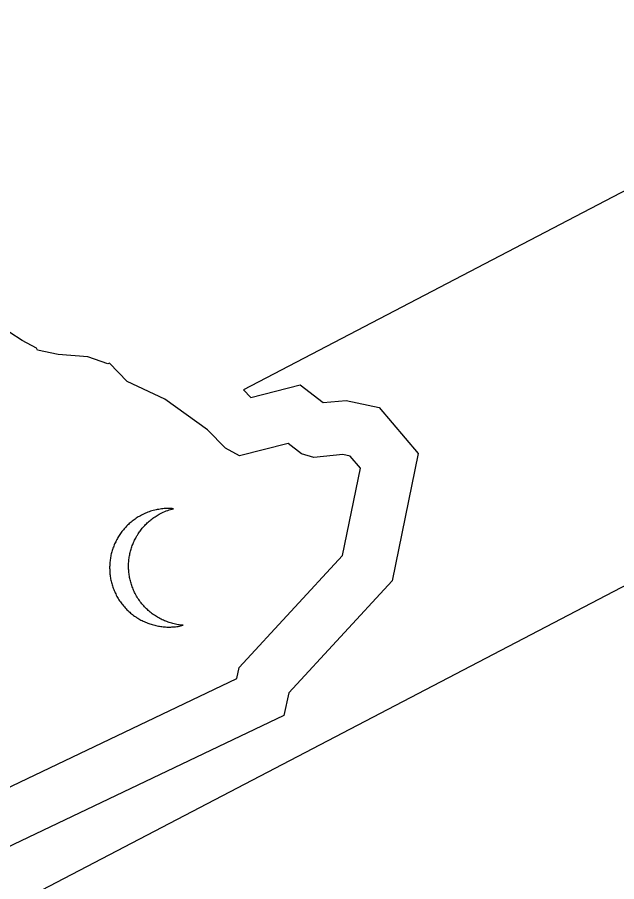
# Model space of a CAD drawing. Extents: x 2001876 to 2025694, y 804561 to 868938.
# Drawn here: x 2012045.95 to 2012056.58, y 823724.42 to 823739.74 of the extents above; entities that cross this region are included whole.
import ezdxf

# ---------------------------------------------------------------- set-up
doc = ezdxf.new("R2010")
doc.units = 0
doc.layers.add('TR SN EXTRUDED PANEL SIGNS- MOUNTED OVERHEAD', color=7, linetype='Continuous')

msp = doc.modelspace()

# ---------------------------------------------------------------- linework, layer by layer
at = {"layer": 'TR SN EXTRUDED PANEL SIGNS- MOUNTED OVERHEAD'}
for p, q in [((2012013.498, 823707.124), (2012075.796, 823739.616)), ((2012013.531, 823707.141), (2012075.828, 823739.633)), ((2012046.032, 823734.008), (2012045.428, 823734.402)), ((2012046.284, 823733.873), (2012046.032, 823734.008)), ((2012046.303, 823733.837), (2012046.284, 823733.873)), ((2012046.668, 823733.761), (2012046.303, 823733.837)), ((2012047.195, 823733.72), (2012046.668, 823733.761)), ((2012047.551, 823733.594), (2012047.195, 823733.72)), ((2012047.58, 823733.61), (2012047.551, 823733.594)), ((2012047.894, 823733.285), (2012047.58, 823733.61)), ((2012048.564, 823732.969), (2012047.894, 823733.285)), ((2012049.321, 823732.426), (2012048.564, 823732.969)), ((2012049.636, 823732.1), (2012049.321, 823732.426)), ((2012050.748, 823732.188), (2012049.886, 823731.965)), ((2012050.988, 823732.003), (2012050.748, 823732.188)), ((2012049.886, 823731.965), (2012049.636, 823732.1)), ((2012051.207, 823731.937), (2012050.988, 823732.003)), ((2012051.722, 823731.989), (2012051.207, 823731.937)), ((2012051.847, 823731.961), (2012051.722, 823731.989)), ((2012052.03, 823731.746), (2012051.847, 823731.961)), ((2012051.714, 823730.199), (2012052.03, 823731.746)), ((2012049.883, 823728.218), (2012051.714, 823730.199)), ((2012049.841, 823728.019), (2012049.883, 823728.218)), ((2012044.958, 823725.695), (2012049.841, 823728.019))]:
    msp.add_line(p, q, dxfattribs=at)
for points in [[(2012072.956, 823745.141), (2012072.955, 823745.141), (2012049.959, 823733.134), (2012050.09, 823732.999), (2012050.963, 823733.226), (2012051.371, 823732.909), (2012051.779, 823732.948), (2012052.362, 823732.821), (2012053.054, 823732.01), (2012052.593, 823729.75), (2012050.759, 823727.765), (2012050.675, 823727.364), (2012044.965, 823724.646), (2012043.06, 823725.521), (2012039.618, 823723.803), (2012038.059, 823724.334), (2012034.988, 823725.325), (2012010.664, 823712.639)], [(2012048.718, 823731.03), (2012048.694, 823731.032), (2012048.67, 823731.034), (2012048.646, 823731.034), (2012048.621, 823731.034), (2012048.598, 823731.033), (2012048.574, 823731.032), (2012048.549, 823731.031), (2012048.526, 823731.029), (2012048.502, 823731.026), (2012048.478, 823731.022), (2012048.454, 823731.018), (2012048.429, 823731.014), (2012048.406, 823731.009), (2012048.382, 823731.004), (2012048.358, 823730.998), (2012048.334, 823730.99), (2012048.311, 823730.984), (2012048.287, 823730.975), (2012048.263, 823730.968), (2012048.24, 823730.958), (2012048.217, 823730.948), (2012048.193, 823730.938), (2012048.171, 823730.926), (2012048.148, 823730.916), (2012048.128, 823730.904), (2012048.109, 823730.894), (2012048.089, 823730.883), (2012048.07, 823730.871), (2012048.052, 823730.859), (2012048.034, 823730.846), (2012048.016, 823730.834), (2012047.999, 823730.821), (2012047.981, 823730.808), (2012047.964, 823730.793), (2012047.947, 823730.78), (2012047.931, 823730.766), (2012047.915, 823730.75), (2012047.9, 823730.735), (2012047.885, 823730.72), (2012047.87, 823730.705), (2012047.856, 823730.689), (2012047.841, 823730.673), (2012047.827, 823730.657), (2012047.814, 823730.64), (2012047.801, 823730.624), (2012047.789, 823730.607), (2012047.776, 823730.59), (2012047.764, 823730.573), (2012047.752, 823730.555), (2012047.741, 823730.537), (2012047.73, 823730.519), (2012047.72, 823730.501), (2012047.71, 823730.482), (2012047.699, 823730.463), (2012047.691, 823730.445), (2012047.682, 823730.426), (2012047.672, 823730.406), (2012047.665, 823730.387), (2012047.656, 823730.368), (2012047.649, 823730.349), (2012047.642, 823730.328), (2012047.636, 823730.309), (2012047.629, 823730.288), (2012047.623, 823730.268), (2012047.617, 823730.248), (2012047.612, 823730.228), (2012047.607, 823730.207), (2012047.604, 823730.186), (2012047.6, 823730.166), (2012047.596, 823730.146), (2012047.593, 823730.125), (2012047.59, 823730.103), (2012047.588, 823730.082), (2012047.586, 823730.061), (2012047.585, 823730.041), (2012047.584, 823730.019), (2012047.583, 823729.999), (2012047.583, 823729.977), (2012047.584, 823729.956), (2012047.584, 823729.935), (2012047.586, 823729.914), (2012047.587, 823729.892), (2012047.589, 823729.872), (2012047.592, 823729.85), (2012047.595, 823729.829), (2012047.597, 823729.807), (2012047.601, 823729.786), (2012047.606, 823729.766), (2012047.61, 823729.744), (2012047.615, 823729.724), (2012047.62, 823729.702), (2012047.627, 823729.681), (2012047.634, 823729.661), (2012047.64, 823729.64), (2012047.648, 823729.619), (2012047.656, 823729.599), (2012047.664, 823729.578), (2012047.673, 823729.558), (2012047.682, 823729.537), (2012047.691, 823729.518)], [(2012048.171, 823729.326), (2012048.156, 823729.344), (2012048.142, 823729.363), (2012048.126, 823729.382), (2012048.113, 823729.401), (2012048.099, 823729.42), (2012048.086, 823729.441), (2012048.073, 823729.461), (2012048.061, 823729.482), (2012048.049, 823729.503), (2012048.038, 823729.524), (2012048.027, 823729.544), (2012048.018, 823729.564), (2012048.009, 823729.585), (2012048, 823729.605), (2012047.992, 823729.626), (2012047.984, 823729.646), (2012047.976, 823729.666), (2012047.97, 823729.687), (2012047.963, 823729.708), (2012047.957, 823729.729), (2012047.951, 823729.75), (2012047.946, 823729.771), (2012047.941, 823729.792), (2012047.937, 823729.813), (2012047.933, 823729.834), (2012047.931, 823729.855), (2012047.927, 823729.876), (2012047.924, 823729.898), (2012047.923, 823729.919), (2012047.921, 823729.94), (2012047.92, 823729.961), (2012047.92, 823729.983), (2012047.919, 823730.004), (2012047.919, 823730.025), (2012047.919, 823730.047), (2012047.92, 823730.067), (2012047.922, 823730.088), (2012047.924, 823730.109), (2012047.926, 823730.13), (2012047.929, 823730.152), (2012047.931, 823730.172), (2012047.935, 823730.192), (2012047.94, 823730.213), (2012047.943, 823730.234), (2012047.948, 823730.255), (2012047.953, 823730.275), (2012047.959, 823730.294), (2012047.965, 823730.315), (2012047.971, 823730.335), (2012047.978, 823730.354), (2012047.984, 823730.375), (2012047.992, 823730.395), (2012048, 823730.413), (2012048.008, 823730.433), (2012048.017, 823730.452), (2012048.027, 823730.471), (2012048.035, 823730.49), (2012048.046, 823730.508), (2012048.055, 823730.527), (2012048.066, 823730.546), (2012048.077, 823730.563), (2012048.088, 823730.582), (2012048.1, 823730.599), (2012048.111, 823730.617), (2012048.124, 823730.633), (2012048.136, 823730.65), (2012048.15, 823730.667), (2012048.163, 823730.684), (2012048.177, 823730.7), (2012048.191, 823730.715), (2012048.205, 823730.732), (2012048.22, 823730.747), (2012048.236, 823730.762), (2012048.251, 823730.777), (2012048.266, 823730.792), (2012048.283, 823730.807), (2012048.301, 823730.82), (2012048.316, 823730.834), (2012048.333, 823730.847), (2012048.351, 823730.86), (2012048.37, 823730.873), (2012048.388, 823730.885), (2012048.406, 823730.898), (2012048.425, 823730.909), (2012048.444, 823730.92), (2012048.464, 823730.931), (2012048.484, 823730.943), (2012048.509, 823730.954), (2012048.535, 823730.967), (2012048.561, 823730.978), (2012048.587, 823730.989), (2012048.613, 823730.999), (2012048.638, 823731.007), (2012048.665, 823731.016), (2012048.691, 823731.024), (2012048.718, 823731.03), (2012048.718, 823731.03)], [(2012047.691, 823729.518), (2012047.702, 823729.497), (2012047.713, 823729.476), (2012047.724, 823729.457), (2012047.736, 823729.437), (2012047.748, 823729.416), (2012047.761, 823729.397), (2012047.774, 823729.378), (2012047.788, 823729.36), (2012047.801, 823729.342), (2012047.815, 823729.324), (2012047.829, 823729.307), (2012047.845, 823729.289), (2012047.859, 823729.272), (2012047.875, 823729.256), (2012047.89, 823729.24), (2012047.907, 823729.225), (2012047.923, 823729.21), (2012047.94, 823729.194), (2012047.956, 823729.18), (2012047.973, 823729.166), (2012047.99, 823729.152), (2012048.009, 823729.139), (2012048.026, 823729.127), (2012048.045, 823729.114), (2012048.062, 823729.101), (2012048.081, 823729.09), (2012048.1, 823729.078), (2012048.119, 823729.068), (2012048.139, 823729.057), (2012048.158, 823729.047), (2012048.177, 823729.037), (2012048.197, 823729.029), (2012048.217, 823729.019), (2012048.237, 823729.011), (2012048.258, 823729.003), (2012048.278, 823728.995), (2012048.299, 823728.988), (2012048.319, 823728.981), (2012048.34, 823728.975), (2012048.362, 823728.969), (2012048.383, 823728.964), (2012048.404, 823728.958), (2012048.425, 823728.953), (2012048.447, 823728.95), (2012048.468, 823728.946), (2012048.49, 823728.943), (2012048.512, 823728.94), (2012048.534, 823728.937), (2012048.556, 823728.936), (2012048.577, 823728.934), (2012048.599, 823728.933), (2012048.622, 823728.933), (2012048.643, 823728.933), (2012048.666, 823728.933), (2012048.687, 823728.934), (2012048.709, 823728.935), (2012048.731, 823728.937), (2012048.754, 823728.939), (2012048.776, 823728.942), (2012048.798, 823728.945), (2012048.82, 823728.949), (2012048.841, 823728.953), (2012048.863, 823728.958), (2012048.886, 823728.964), (2012048.864, 823728.965), (2012048.841, 823728.967), (2012048.818, 823728.971), (2012048.796, 823728.974), (2012048.773, 823728.978), (2012048.751, 823728.983), (2012048.729, 823728.988), (2012048.706, 823728.993), (2012048.685, 823728.999), (2012048.662, 823729.006), (2012048.642, 823729.012), (2012048.62, 823729.019), (2012048.598, 823729.028), (2012048.578, 823729.036), (2012048.556, 823729.045), (2012048.536, 823729.054), (2012048.515, 823729.063), (2012048.495, 823729.073), (2012048.475, 823729.084), (2012048.455, 823729.094), (2012048.435, 823729.105), (2012048.415, 823729.118), (2012048.396, 823729.13), (2012048.377, 823729.142), (2012048.358, 823729.156), (2012048.34, 823729.169), (2012048.321, 823729.183), (2012048.304, 823729.197), (2012048.286, 823729.212), (2012048.268, 823729.227), (2012048.252, 823729.243), (2012048.235, 823729.258), (2012048.218, 823729.275), (2012048.202, 823729.291), (2012048.187, 823729.309), (2012048.171, 823729.326)]]:
    msp.add_lwpolyline(points, dxfattribs=at)

doc.saveas('drawing.dxf')
